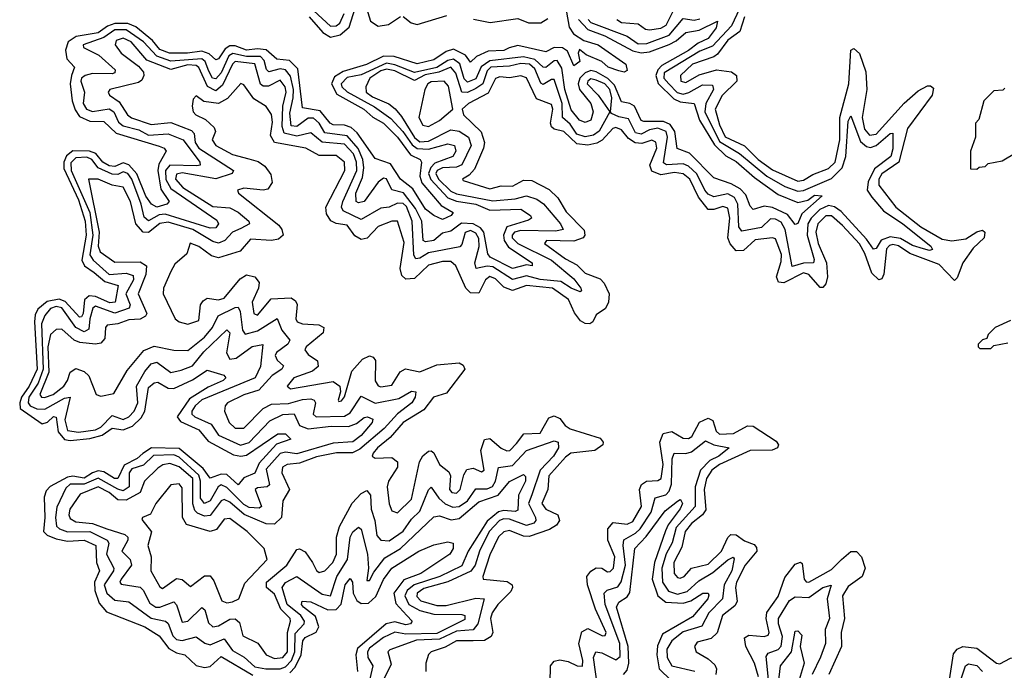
# Model space of a CAD drawing. Extents: x 2472589 to 2662339, y 701009 to 849030.
# Tile 394 of 406: x 2637605 to 2641123, y 763129 to 765454. Entities that reach past the tile are written whole.
import ezdxf

# ---------------------------------------------------------------- set-up
doc = ezdxf.new("R2010")
doc.units = 0

msp = doc.modelspace()

# ---------------------------------------------------------------- linework, layer by layer
at = {"layer": '0CON05XD'}
for points in [[(2640176.8, 765493.2), (2640147.7, 765432.3), (2640080.2, 765359.8), (2640035, 765342.1), (2639907.9, 765265), (2639906.3, 765245), (2639924.1, 765225), (2639954.2, 765194.2), (2639975, 765188.4), (2639996.2, 765193.8), (2640045, 765221.2), (2640080.5, 765220.5), (2640084.1, 765205), (2640056.3, 765155), (2640052.4, 765125), (2640105, 765019.4), (2640176.6, 764976.6), (2640274.7, 764895), (2640338.8, 764858.8), (2640385, 764841.8), (2640405, 764843.8), (2640505, 764886.5), (2640544.1, 764925), (2640556.8, 764965), (2640565, 765091.2), (2640575, 765110.8), (2640609, 765019), (2640630.9, 765000.9), (2640645, 764998), (2640665.2, 765004.8), (2640715, 765047.5), (2640725, 765048.8), (2640725, 764992.5), (2640717.1, 764965), (2640658.7, 764921.4), (2640636.3, 764875), (2640633.3, 764845), (2640649.9, 764819.9), (2640691.4, 764771.4), (2640760.7, 764725), (2640860, 764645), (2640866.5, 764633.5), (2640855, 764630), (2640834.2, 764635), (2640795, 764647.5), (2640752.4, 764672.4), (2640715, 764678.6), (2640683, 764667), (2640665, 764636.9), (2640655, 764634.5), (2640630.7, 764670.7), (2640539.4, 764769.4), (2640516.1, 764786.1), (2640495, 764790.6), (2640463.7, 764776.3), (2640432.3, 764745), (2640420.9, 764725), (2640418.8, 764685), (2640443.1, 764596.9), (2640440.8, 764585), (2640405, 764584.8), (2640365, 764572.5), (2640340, 764705), (2640325, 764730.7), (2640305, 764741.5), (2640287.8, 764742.2), (2640255, 764712.2), (2640185, 764698.9), (2640174.2, 764714.2), (2640171.2, 764795), (2640159.4, 764819.4), (2640135, 764832.6), (2640085, 764821.9), (2640065, 764831.4), (2640053.2, 764845), (2640024, 764904), (2639995, 764930.9), (2639975, 764939.6), (2639915.3, 764935.3), (2639905, 764942.5), (2639919.4, 765035), (2639914.3, 765055), (2639885, 765066.5), (2639855, 765060.8), (2639825, 765045.7), (2639805, 765049.7), (2639780.1, 765100.1), (2639745, 765107.1), (2639719.7, 765119.7), (2639715.6, 765125.6), (2639720.6, 765175), (2639713.3, 765205), (2639695, 765224.8), (2639665, 765238.7), (2639645, 765243.4), (2639634.3, 765235), (2639632.8, 765225), (2639671.6, 765185), (2639713.8, 765125), (2639675, 765056.3), (2639655, 765042.2), (2639625, 765035.9), (2639595, 765045.7), (2639571.2, 765081.2), (2639544.8, 765104.8), (2639542.7, 765155), (2639515, 765240.9), (2639505, 765241.1), (2639475, 765222.3), (2639467.1, 765227.1), (2639445, 765278.2), (2639426.7, 765295), (2639395, 765298.2), (2639355, 765288.3), (2639288.7, 765285), (2639275, 765271.1), (2639259.8, 765225), (2639235, 765208.9), (2639205, 765193.9), (2639184.9, 765194.9), (2639163.6, 765263.6), (2639145, 765284.3), (2639102.8, 765267.2), (2639053.2, 765256.8), (2639015, 765237), (2638945, 765271.5), (2638915, 765277.3), (2638895, 765271.7), (2638856.3, 765245), (2638841.2, 765215), (2638842.9, 765195), (2638865, 765178.5), (2638923.5, 765153.4), (2638945.9, 765135.9), (2638969, 765109), (2639015, 765033.5), (2639035, 765017.9), (2639065, 765019.8), (2639145, 765060.3), (2639175, 765056.2), (2639208.8, 765035), (2639217.5, 765005), (2639185, 764935.9), (2639165, 764926.9), (2639115, 764925.4), (2639096.8, 764915), (2639091.5, 764905), (2639101, 764885), (2639145, 764841.8), (2639165, 764832.5), (2639295, 764806.6), (2639375, 764814.1), (2639415, 764825.3), (2639452.7, 764812.7), (2639475.9, 764795.9), (2639537.3, 764725), (2639546.5, 764705), (2639521, 764699), (2639395, 764701.1), (2639372.9, 764695), (2639364.4, 764685), (2639364.8, 764675), (2639384.9, 764654.9), (2639505.4, 764595.4), (2639585, 764528.2), (2639610, 764495), (2639612.5, 764485), (2639607.5, 764482.5), (2639575, 764494.8), (2639538.3, 764518.3), (2639465, 764525.7), (2639415, 764539), (2639365, 764525.5), (2639295, 764571), (2639275, 764573.6), (2639235.5, 764565.6), (2639231.3, 764585), (2639246, 764644), (2639245, 764672), (2639235, 764691), (2639215, 764700.6), (2639196.4, 764693.6), (2639185, 764650.8), (2639177.3, 764642.7), (2639065, 764621.2), (2639035, 764602.1), (2639019.6, 764599.6), (2639013, 764613), (2639007.4, 764735), (2638986.3, 764786.3), (2638975, 764797.3), (2638955, 764799.1), (2638925, 764784.2), (2638895, 764781.1), (2638825, 764740), (2638760.8, 764770.8), (2638754.4, 764785), (2638759.1, 764805), (2638809.3, 764915), (2638808.6, 764945), (2638796.9, 764975), (2638765, 765010), (2638685, 765017.1), (2638645, 765050), (2638595, 765038.6), (2638549.3, 765049.3), (2638542.6, 765072.6), (2638544.5, 765145.5), (2638556.9, 765195), (2638553, 765215), (2638535, 765237.7), (2638493.2, 765216.7), (2638475, 765217.1), (2638465, 765224), (2638445, 765297.1), (2638374.7, 765305), (2638364.7, 765295.3), (2638329.8, 765220.2), (2638305, 765200), (2638275.5, 765215.5), (2638245, 765283.9), (2638235, 765291), (2638205, 765292.5), (2638145, 765276.7), (2638059.5, 765309.5), (2638003.3, 765375), (2637975, 765388.4), (2637949.8, 765380.2), (2637945.5, 765365), (2637966.7, 765335), (2638028.8, 765288.8), (2638046.8, 765266.8), (2638048.5, 765255), (2638041.3, 765238.7), (2638029.6, 765230.5), (2637926.7, 765205), (2637921.2, 765195), (2637926, 765185), (2637960.7, 765160.7), (2637990, 765115), (2638003.9, 765103.9), (2638075, 765079.5), (2638145, 765086.6), (2638218.3, 765058.3), (2638227.8, 765047.8), (2638232.1, 765015), (2638245, 764995.2), (2638368.1, 764915), (2638364.2, 764905), (2638305, 764885.2), (2638185, 764907.5), (2638165, 764902.5), (2638161.1, 764885), (2638188, 764855), (2638295, 764787.1), (2638355, 764781.9), (2638385, 764767.1), (2638423.3, 764735), (2638425.6, 764725), (2638395, 764708.8), (2638365.2, 764694.8), (2638338.2, 764665), (2638315, 764656.2), (2638295, 764661.5), (2638222.8, 764705), (2638135, 764730.5), (2638105, 764725.6), (2638065, 764693.7), (2638045.5, 764695.6), (2638019.3, 764725), (2638000.7, 764805), (2637975, 764855.5), (2637935, 764863.2), (2637885.6, 764884.4), (2637850, 764885), (2637888.4, 764695), (2637884.8, 764644.8), (2637892.8, 764625), (2637945, 764587.5), (2638035, 764589.4), (2638058, 764575), (2638055.9, 764544.1), (2638027.8, 764475), (2638058.5, 764405), (2638054.5, 764395), (2638035.3, 764384.7), (2637995, 764382), (2637955, 764367.2), (2637917, 764363), (2637911.4, 764355), (2637908.9, 764315), (2637895, 764298.1), (2637875, 764294.5), (2637819.7, 764300.3), (2637799.4, 764309.4), (2637755, 764348.1), (2637735, 764346.9), (2637715, 764329.2), (2637705.2, 764284.8), (2637708.7, 764195), (2637676.7, 764115), (2637682.9, 764105), (2637693.8, 764103.8), (2637724.6, 764115), (2637762, 764145), (2637776, 764165), (2637785.4, 764194.6), (2637805, 764208.1), (2637835, 764196.9), (2637851.4, 764181.4), (2637877.5, 764115), (2637895, 764108.8), (2637941.2, 764118.8), (2637989.2, 764200.8), (2638048.2, 764271.7), (2638085, 764287.8), (2638155, 764273.3), (2638205, 764271.8), (2638265, 764320.3), (2638293.4, 764355), (2638313.5, 764396.5), (2638375, 764426.4), (2638385, 764426.9), (2638392.2, 764412.2), (2638400.7, 764345), (2638410.7, 764330.8), (2638455, 764342.2), (2638525, 764386.7), (2638541.2, 764345), (2638570.4, 764309.6), (2638562.5, 764295), (2638522.7, 764265), (2638517.5, 764255), (2638525, 764237.5), (2638547.8, 764217.8), (2638541.1, 764205), (2638506.5, 764183.5), (2638459.5, 764130.5), (2638405, 764113.6), (2638346.7, 764085), (2638338.8, 764075), (2638336.2, 764055), (2638353.5, 764015), (2638375, 763994.6), (2638405, 763994.5), (2638474.7, 764065.3), (2638505, 764080), (2638565, 764082.8), (2638615, 764097.2), (2638645, 764099.1), (2638657.1, 764095), (2638662.1, 764085), (2638653.9, 764045), (2638664.2, 764035), (2638765, 764037.4), (2638785, 764049.4), (2638825, 764108.9), (2638875, 764084.3), (2638959.1, 764100.9), (2639005, 764126.9), (2639020, 764125), (2639018.2, 764105), (2639005.4, 764085), (2638954.1, 764045.9), (2638906.5, 763993.5), (2638820, 763920), (2638793.5, 763906.5), (2638737, 763907), (2638665, 763892.5), (2638605, 763870), (2638560, 763865), (2638543.5, 763855), (2638541.8, 763835), (2638568.9, 763775), (2638544.4, 763735), (2638540, 763675), (2638515, 763651.8), (2638485, 763652.4), (2638406.3, 763686.3), (2638355, 763730), (2638335, 763739.7), (2638324.8, 763735.2), (2638285, 763682.5), (2638265, 763680), (2638240.6, 763690.6), (2638230.5, 763700.5), (2638223.8, 763723.8), (2638223, 763815), (2638175, 763857.1), (2638141.7, 763868.3), (2638116.6, 763863.4), (2638097.9, 763852.1), (2638050.6, 763805), (2638035.4, 763765), (2637985, 763737.7), (2637955, 763738.3), (2637924.7, 763765), (2637885, 763784.8), (2637820.7, 763759.3), (2637783.7, 763705), (2637779.7, 763685), (2637785, 763672.5), (2637805, 763660.3), (2637865, 763654.5), (2637915.5, 763635.5)], [(2639558.8, 765481.2), (2639567.7, 765427.7), (2639583.6, 765403.6), (2639620, 765380), (2639671.2, 765365), (2639770, 765295), (2639775, 765272.5), (2639765, 765266.7), (2639745, 765271.2), (2639707.5, 765285), (2639684.5, 765304.4), (2639629.3, 765329.3), (2639605, 765347.5), (2639600, 765335), (2639606.7, 765305), (2639585, 765290), (2639562.4, 765342.4), (2639543.8, 765353.8), (2639515, 765354.6), (2639485, 765340), (2639385, 765361.9), (2639353.8, 765353.8), (2639334.6, 765344.6), (2639278.6, 765341.4), (2639237.3, 765322.7), (2639215, 765302.5), (2639197.7, 765327.7), (2639155, 765348.8), (2639129, 765341), (2639085, 765310.4), (2639025, 765296.9), (2638942.4, 765322.4), (2638905, 765324), (2638844.1, 765294.1), (2638760.7, 765269.3), (2638729.5, 765250.5), (2638719.4, 765225), (2638738, 765188), (2638834.4, 765135), (2638866.1, 765106.1), (2638904.5, 765085), (2638954.6, 765035), (2639001.3, 764971.3), (2639035.8, 764955), (2639040.6, 764945), (2639034.6, 764895), (2639041.2, 764871.2), (2639110.9, 764790.8), (2639153.3, 764765), (2639146.2, 764755), (2639115, 764740.6), (2639085, 764754.3), (2639055, 764777.5), (2639009.6, 764849.6), (2638964.8, 764884.8), (2638929.5, 764939.5), (2638875, 764958.8), (2638810, 765050), (2638788.9, 765068.9), (2638765, 765077.9), (2638725, 765079.2), (2638713.8, 765085), (2638678.5, 765128.5), (2638615, 765140), (2638598.4, 765278.4), (2638568.5, 765308.5), (2638523.4, 765313.4), (2638485, 765347.2), (2638455, 765350.7), (2638415, 765345.2), (2638375, 765361), (2638355, 765360.4), (2638339.4, 765350.6), (2638315, 765314.6), (2638305, 765310.9), (2638281.8, 765331.8), (2638255, 765342.4), (2638204.6, 765334.6), (2638140, 765335), (2638105, 765348.4), (2638079.7, 765379.7), (2638019.1, 765429.1), (2637990.7, 765440.7), (2637945, 765441.1), (2637918.5, 765431.5), (2637885, 765407.5), (2637806.2, 765393.8), (2637777.7, 765375), (2637768.5, 765345), (2637773.1, 765315), (2637800.8, 765285), (2637790.3, 765255)], [(2638639.2, 765465), (2638688.3, 765408.3), (2638715, 765392), (2638749.8, 765400.2), (2638782.4, 765427.6), (2638803.7, 765495)], [(2638656.3, 765486.3), (2638715, 765431.2), (2638735, 765432.8), (2638748.7, 765441.4), (2638763.5, 765476.5)], [(2638843.8, 765495), (2638858.6, 765448.6), (2638885, 765431.6), (2638922.3, 765437.7), (2638965, 765465.4)], [(2639738.1, 765455), (2639755, 765444.1), (2639815, 765439.6), (2639840.9, 765420.9), (2639855, 765418.5), (2639895, 765424.3), (2639915, 765434.7), (2639938, 765482)], [(2639601.2, 765455), (2639635, 765419.6), (2639695, 765396.9), (2639795, 765342.8), (2639825, 765335.4), (2639855, 765339.8), (2639925, 765365.8), (2639950.8, 765379.2), (2639985, 765408.4), (2640032.8, 765417.2), (2640098.6, 765448.6), (2640093.6, 765425), (2640065, 765387.5), (2640028.9, 765371.1), (2639995, 765344), (2639899.7, 765290.3), (2639884.9, 765275.1), (2639878.2, 765255), (2639886.4, 765226.4), (2639942.1, 765172.1), (2639965, 765160.5), (2640015.2, 765155.2), (2640033.8, 765095), (2640087.8, 765007.8), (2640127.4, 764967.4), (2640165, 764947.1), (2640230, 764890), (2640315, 764829.7), (2640385, 764801.1), (2640420.9, 764809.1), (2640445, 764827.1), (2640472, 764825), (2640399.6, 764760.4), (2640385, 764726.2), (2640375, 764722.5), (2640348.4, 764758.4), (2640295, 764783), (2640265, 764788.6), (2640225, 764776.5), (2640215, 764787.5), (2640199.1, 764829.1), (2640179.5, 764849.5), (2640147.3, 764867.3), (2640085, 764888.8), (2639998, 764978), (2639954.3, 764994.2), (2639946.1, 765055), (2639929.3, 765079.3), (2639905, 765090.9), (2639835, 765090), (2639825, 765094.7), (2639801.3, 765145), (2639785, 765155.5), (2639755, 765161.4), (2639730, 765220), (2639706, 765244), (2639665, 765267.9), (2639645, 765272.6), (2639625, 765264.6), (2639606.2, 765245), (2639600.4, 765225), (2639604.5, 765205), (2639645.2, 765155), (2639654.2, 765125), (2639645, 765095.6), (2639625, 765086.7), (2639605, 765095.4), (2639575, 765132.7), (2639552.4, 765205), (2639541.5, 765281.5), (2639525, 765308), (2639515, 765307.6), (2639485, 765283.3), (2639475, 765285.3), (2639445, 765312.1), (2639405, 765321.1), (2639285, 765307.8), (2639254.2, 765285.8), (2639235, 765242.7), (2639205, 765230.8), (2639192.9, 765242.9), (2639176.8, 765296.8), (2639155, 765313), (2639135, 765309), (2639095, 765283.3), (2639015, 765265.4), (2638945, 765293.3), (2638915, 765299), (2638825, 765257.4), (2638775, 765247.5), (2638753.9, 765225), (2638756.3, 765215), (2638775, 765196.9), (2638872.7, 765142.7), (2638931.1, 765101.1), (2638974, 765055), (2639007.5, 765007.5), (2639024.7, 764994.7), (2639065, 764991.3), (2639135, 765010.3), (2639157.8, 765005), (2639162.8, 764985), (2639152.3, 764965), (2639088.6, 764941.4), (2639073.3, 764926.7), (2639064.9, 764905.1), (2639073.2, 764883.2), (2639135, 764817.7), (2639165, 764805.6), (2639235, 764794.8), (2639285, 764773.2), (2639395, 764777.8), (2639430, 764755), (2639432.9, 764745), (2639422.4, 764737.6), (2639345.6, 764714.4), (2639332.9, 764685), (2639336.1, 764665), (2639351.1, 764641.1), (2639435.7, 764585), (2639435.4, 764574.6), (2639415, 764578.6), (2639365, 764564.8), (2639285.9, 764605.9), (2639277.6, 764617.6), (2639263.6, 764695), (2639250.9, 764710.9), (2639225.1, 764725.1), (2639183.1, 764726.9), (2639145, 764698.8), (2639115, 764691.1), (2639084.3, 764665), (2639055, 764660.3), (2639046.5, 764665), (2639041.3, 764735), (2639019.2, 764779.2), (2638975.8, 764835.8), (2638935, 764846.1), (2638915, 764886.1), (2638905, 764887.6), (2638885, 764873.3), (2638835.2, 764804.8), (2638815, 764800), (2638807.1, 764805), (2638806.3, 764835), (2638829.1, 764890.8), (2638834.2, 764925), (2638830.7, 764955), (2638813.6, 764993.6), (2638775, 765039.1), (2638695, 765050.4), (2638674.8, 765085), (2638655, 765102.1), (2638635, 765102.7), (2638595, 765072.3), (2638575, 765075.4), (2638569.4, 765120.6), (2638582.1, 765175), (2638582.8, 765205), (2638572.4, 765252.5), (2638555, 765275.5), (2638535, 765278.7), (2638495, 765267.5), (2638486.6, 765276.6), (2638478.8, 765308.9), (2638465, 765323.3), (2638415, 765323.1), (2638366.4, 765333.6), (2638352.3, 765325), (2638325.1, 765265), (2638305, 765243.4), (2638293.6, 765245), (2638280.2, 765270.2)], [(2638975, 765465.6), (2639003.4, 765443.4), (2639025, 765437), (2639131.1, 765469)], [(2639226.1, 765456.1), (2639285.4, 765444.5), (2639385, 765459.1), (2639422.9, 765442.9), (2639466.8, 765443.2), (2639491.3, 765458.7)], [(2639635.8, 765455), (2639645, 765444.4), (2639775, 765395.7), (2639815, 765368.7), (2639845, 765369.6), (2639925, 765398.8), (2639975, 765458.1), (2640015, 765452.8), (2640035, 765457.3)], [(2640194.5, 765465), (2640177.8, 765412.2), (2640135, 765381.7), (2640098.5, 765331.5), (2640085, 765321.2), (2640008.5, 765295), (2639965.5, 765255), (2639967.1, 765235), (2639985, 765230.4), (2640033.1, 765256.9), (2640094.6, 765274.7), (2640147.6, 765267.6), (2640165.5, 765255), (2640167.5, 765235), (2640115, 765184), (2640089.5, 765135), (2640105, 765078.1), (2640125, 765035.4), (2640195, 765003.9), (2640243.6, 764955), (2640295, 764918.3), (2640385, 764877.3), (2640405, 764880.9), (2640439, 764901), (2640495, 764922.3), (2640519, 764945), (2640535.4, 765025), (2640535.2, 765105.2), (2640567.2, 765225), (2640575, 765345.8), (2640585, 765351.9), (2640605, 765333.3), (2640628.4, 765268.4), (2640631.1, 765205), (2640615.5, 765105), (2640622.9, 765062.9), (2640641.2, 765041.2), (2640665, 765045.8), (2640765, 765155.8), (2640815, 765200.7), (2640847.9, 765217.9)], [(2638280.2, 765270.2), (2638267.3, 765305), (2638255, 765315.1), (2638145, 765306.1), (2638094.3, 765324.2), (2638047.2, 765375), (2637985, 765418.4), (2637945, 765418.1), (2637905, 765390.9), (2637831.5, 765365), (2637832.5, 765355), (2637887.7, 765327.7), (2637946.1, 765275), (2637944.4, 765265), (2637935, 765261.2), (2637865, 765261.6), (2637838.5, 765255), (2637826.1, 765245), (2637823, 765235), (2637836, 765195), (2637832.1, 765155), (2637843.8, 765135), (2637865, 765125.9), (2637925, 765135.9), (2637941, 765125), (2637957.9, 765088), (2637974.9, 765074.9), (2638030.8, 765060.8), (2638065, 765041.7), (2638135, 765047), (2638188.5, 765025), (2638248.5, 764945), (2638249.2, 764935), (2638238.2, 764931.8), (2638141.3, 764935), (2638125.4, 764915), (2638127.1, 764882.9), (2638145, 764850.7), (2638308.6, 764738.6), (2638315.4, 764725), (2638305, 764710.8), (2638285, 764709.2), (2638125, 764759.9), (2638103.3, 764756.7), (2638065, 764736.1), (2638049.3, 764749.3), (2638039, 764795), (2638005, 764884.7), (2637991.4, 764905), (2637975, 764910.3), (2637955, 764901.7), (2637935, 764902.6), (2637884.7, 764924.7), (2637862.6, 764955), (2637845, 764962.9), (2637805, 764960.8), (2637786.9, 764943.1), (2637788.9, 764915), (2637855.4, 764765.4), (2637866.1, 764685), (2637855, 764614.5), (2637867.1, 764595), (2637925, 764544.2), (2637985, 764548.1), (2638010.2, 764540.2), (2638011.6, 764525), (2637983.9, 764475), (2637999.5, 764435), (2637996.3, 764423.7), (2637945, 764405.4), (2637875, 764430.8), (2637866.5, 764423.5), (2637854.9, 764385.1), (2637851.3, 764348.7), (2637835, 764338.5), (2637805.6, 764355), (2637755, 764424.8), (2637735, 764429.7), (2637715, 764422.5), (2637695, 764396.8), (2637682.6, 764367.4), (2637688.3, 764205), (2637670.3, 764155), (2637637.4, 764105), (2637635.4, 764085.4), (2637642.7, 764075), (2637666.1, 764063.9), (2637695, 764063.2), (2637765, 764101.6), (2637785, 764105.5), (2637766.1, 764025), (2637775, 763986.6), (2637815, 763980.4), (2637875, 763989.2), (2637895, 763997.8), (2637935, 764039.5), (2637975, 764026.2), (2637995, 764035.3), (2638013.3, 764055), (2638026.4, 764085), (2638021.7, 764145), (2638052.2, 764197.8), (2638075, 764224.7), (2638095, 764230.9), (2638145, 764193.1), (2638181.9, 764201.9), (2638222, 764218), (2638262.4, 764267.6), (2638345, 764346.5), (2638355.8, 764335), (2638343.7, 764263.7), (2638355, 764241.8), (2638378.5, 764245), (2638435, 764286.8), (2638474, 764294), (2638465.2, 764214.8), (2638445.9, 764175), (2638255, 764095.4), (2638231.2, 764075), (2638219.8, 764055), (2638220.3, 764045), (2638230, 764035), (2638288.5, 764008.5), (2638315, 763969.3), (2638394, 763934), (2638425, 763943.5), (2638498.6, 764021.4), (2638545, 764043.9), (2638586, 764046), (2638604.6, 764004.6), (2638635, 763992.2), (2638717.8, 764002.2), (2638779.4, 764000.6), (2638808.3, 764011.7), (2638835, 764033.3), (2638847.5, 764035), (2638866.4, 764026.4), (2638864.4, 764015), (2638825, 763968.2), (2638795, 763945.8), (2638725, 763941.2), (2638595, 763902.8), (2638555, 763908.4), (2638535, 763904.1), (2638485, 763848.5), (2638497.8, 763792.2), (2638489.2, 763785), (2638455, 763782.1), (2638445.5, 763775), (2638468.5, 763715), (2638460.6, 763709.4), (2638425, 763711.8), (2638405, 763721.5), (2638345, 763782.5), (2638325, 763791.7), (2638313.5, 763785), (2638285, 763734.7), (2638265, 763725.9), (2638251, 763745), (2638250.9, 763805), (2638245, 763826.5), (2638175, 763891.4), (2638155, 763899), (2638083.2, 763896.8), (2638047.5, 763862.5), (2638005, 763849.3), (2637995.5, 763835), (2637995.7, 763785), (2637975, 763771.2), (2637955, 763776.2), (2637885, 763815.6), (2637835, 763794.1), (2637785, 763795.1), (2637769.3, 763780.7), (2637737.3, 763712.7), (2637732.9, 763675), (2637736.8, 763645), (2637746.5, 763635), (2637775, 763624.2), (2637855.6, 763625.6), (2637917.2, 763595), (2637923.2, 763583.2), (2637915.2, 763545), (2637940.6, 763495), (2637939.7, 763485), (2637906, 763435), (2637915.8, 763405), (2637945, 763380.5), (2637995, 763373.8), (2638075, 763316), (2638125.6, 763305), (2638135, 763296.7), (2638152.4, 763252.4), (2638165, 763239.4), (2638185, 763236.2), (2638235, 763248.9), (2638265.9, 763225.9), (2638285, 763220), (2638335, 763242.1), (2638365, 763200.8), (2638407, 763177), (2638445, 763141.9), (2638484.4, 763134.4), (2638535, 763134.6), (2638555, 763141.4), (2638575.4, 763164.6), (2638587.7, 763195), (2638589.1, 763260.9), (2638620.6, 763295), (2638622.1, 763305), (2638609, 763325), (2638560, 763365), (2638542.5, 763425), (2638555, 763443.8), (2638595, 763464.5), (2638685, 763401.1), (2638715, 763395.4), (2638738.3, 763465), (2638775.6, 763525), (2638785.2, 763604.8), (2638795, 763624.4), (2638815, 763641.4), (2638825, 763633.3), (2638847.1, 763545), (2638851.5, 763495), (2638845, 763450), (2638855, 763450.8), (2638869.6, 763480.4), (2638909.1, 763530.9), (2638965.1, 763564.9), (2639085, 763678.2), (2639105, 763681.5), (2639146.7, 763666.7), (2639175, 763672.4), (2639245, 763731.2), (2639314.3, 763755.7), (2639355, 763804.6), (2639405, 763828.6), (2639411.7, 763821.7), (2639411.5, 763805), (2639387.5, 763755), (2639385, 763702.2), (2639375, 763697.1), (2639335, 763700.5), (2639315, 763695.9), (2639275, 763661.9), (2639207, 763555), (2639185, 763502.5), (2639106.2, 763465), (2639014.6, 763435.4), (2638988.8, 763415), (2638980.4, 763395), (2638995, 763365.2), (2639035, 763343.3), (2639085, 763330.2), (2639185, 763329.2), (2639195.5, 763325), (2639195, 763311.4), (2639095, 763261.5), (2638985, 763258.5), (2638945, 763265.2), (2638905, 763247.1), (2638855, 763208.4), (2638847.1, 763195), (2638849, 763175), (2638867, 763145), (2638847, 763063)], [(2637790.3, 765255), (2637784.7, 765225), (2637792.5, 765165), (2637802.4, 765132.5), (2637818.9, 765108.9), (2637855, 765091.4), (2637905, 765091.1), (2637949.4, 765049.4), (2638102.9, 765002.9), (2638121.2, 764995), (2638128, 764985), (2638101.7, 764938.3), (2638098.3, 764915), (2638109.1, 764849.1), (2638139.2, 764805), (2638130, 764795), (2638095, 764784.4), (2638075.4, 764795), (2638055, 764824.1), (2638023.4, 764903.3), (2637995, 764936.1), (2637975, 764942.9), (2637945, 764930), (2637925, 764932.4), (2637902.1, 764945), (2637876.2, 764976.2), (2637854, 764984), (2637794.8, 764985.2), (2637772, 764968), (2637762.7, 764945), (2637762.2, 764922.2), (2637815, 764810.4), (2637838.1, 764735), (2637842.7, 764685), (2637826.7, 764595), (2637835.9, 764575), (2637871, 764551), (2637909.4, 764519.4), (2637956.9, 764505), (2637946.2, 764445), (2637927.2, 764442.8), (2637875, 764465.6), (2637852.4, 764467.6), (2637836.2, 764453.8), (2637831.5, 764405), (2637825, 764392.5), (2637818.3, 764391.7), (2637767.4, 764447.4), (2637746.2, 764456.2), (2637702.7, 764447.3), (2637669.9, 764420.1), (2637660, 764400), (2637657.3, 764375), (2637667.2, 764205), (2637638.9, 764145), (2637611.6, 764105), (2637604.7, 764084.7), (2637606.3, 764065), (2637685, 764010), (2637703.5, 764016.5), (2637725, 764036.9), (2637734.5, 764034.5), (2637741.8, 763981.8), (2637765, 763954.3), (2637785, 763950.2), (2637855, 763957.6), (2637899.8, 763970.2), (2637935, 763994.7), (2637975, 763988.3), (2638008, 764002), (2638038.3, 764031.7), (2638051.7, 764055), (2638065, 764140.6), (2638085, 764157.3), (2638098.8, 764158.8), (2638135, 764137.8), (2638155, 764136), (2638222.3, 764167.7), (2638275, 764202.5), (2638334.2, 764184.2), (2638341.2, 764175), (2638331.4, 764165), (2638278.5, 764141.5), (2638210.9, 764099.1), (2638167.9, 764035), (2638178.9, 764018.9), (2638245, 763988.4), (2638277.8, 763947.8), (2638369.1, 763899.1), (2638395, 763894.6), (2638415, 763898.8), (2638527.5, 763975), (2638555, 763974), (2638573.3, 763955), (2638522, 763938.1), (2638460.2, 763869.8), (2638445, 763834.5), (2638405, 763817.3), (2638385, 763791.9), (2638345, 763829.1), (2638325, 763830.3), (2638285, 763816.5), (2638260.8, 763850.8), (2638175, 763922.3), (2638075.4, 763924.6), (2638045.3, 763904.7), (2638025, 763886.2), (2637977.8, 763862.2), (2637955, 763814.7), (2637943.5, 763815), (2637905, 763838.4), (2637885, 763841.7), (2637864.3, 763835.7), (2637835, 763815.7), (2637795, 763822.9), (2637775, 763820), (2637713.7, 763786.3), (2637699.5, 763770.5), (2637691.8, 763748.2), (2637694.7, 763675), (2637689.7, 763625), (2637702.3, 763612.3), (2637735, 763599.2), (2637775, 763591.5), (2637835, 763594.2), (2637877.1, 763575), (2637879.7, 763515), (2637889.4, 763485), (2637871.7, 763445), (2637873.2, 763415), (2637888.9, 763368.9), (2637915, 763338.7), (2638051.8, 763285), (2638102.7, 763252.7), (2638137.7, 763207.7), (2638165, 763191.9), (2638195, 763184.5), (2638235, 763146.9), (2638265, 763139.5), (2638285, 763142.6), (2638325, 763178.4), (2638437.5, 763112.5)], [(2640847.9, 765217.9), (2640858.6, 765218.6), (2640869.6, 765209.6), (2640865.3, 765185), (2640776.4, 765065), (2640745.6, 764945), (2640685, 764903.5), (2640674.5, 764885), (2640675, 764863.1), (2640734.7, 764785), (2640825, 764714), (2640900.6, 764670.6), (2640935, 764664.4), (2640985, 764670.8), (2641025, 764696.7), (2641045, 764702), (2641053.8, 764695), (2641050.6, 764675), (2641011.8, 764638.2), (2640974.6, 764585), (2640955, 764532), (2640945, 764521.9), (2640889.9, 764579.9), (2640785, 764619.2), (2640745, 764646.3), (2640725, 764651.3), (2640712.1, 764647.9), (2640701.6, 764635), (2640692.9, 764545), (2640685, 764528.5), (2640675, 764524.7), (2640649, 764549), (2640625, 764618.5), (2640605, 764653.1), (2640545, 764718.8), (2640505, 764752.9), (2640485, 764753.4), (2640456.3, 764725), (2640449.2, 764695), (2640457.3, 764655), (2640487, 764585), (2640491.1, 764535), (2640485, 764510), (2640475, 764497.8), (2640465, 764497.9), (2640425, 764544.3), (2640405, 764550.2), (2640335, 764514.2), (2640316, 764516), (2640309.2, 764535), (2640325, 764590), (2640326.2, 764615), (2640305, 764671.8), (2640295, 764675.3), (2640232.3, 764667.7), (2640190.7, 764629.3), (2640165, 764628.3), (2640143.3, 764653.3), (2640134.8, 764675), (2640142.7, 764745), (2640135, 764780.5), (2640117.3, 764787.3), (2640085, 764776.5), (2640065, 764776.6), (2640030.4, 764820.4), (2639999.1, 764885), (2639975, 764903.1), (2639945, 764907.8), (2639895, 764900.2), (2639863.4, 764913.4), (2639856.6, 764935), (2639881.6, 764995), (2639877.2, 765017.2), (2639863.6, 765023.6), (2639828, 765012), (2639804.3, 765014.3), (2639779.7, 765029.7), (2639755, 765060.8), (2639735, 765068.7), (2639723.5, 765065), (2639686.1, 765023.9), (2639667.3, 765012.7), (2639635, 765005.5), (2639595, 765010.7), (2639549.2, 765055), (2639515, 765063.3), (2639505, 765071.5), (2639501, 765085), (2639509.7, 765135), (2639505, 765151.9), (2639451.9, 765171.9), (2639415, 765247.1), (2639395, 765253.9), (2639355, 765246.5), (2639319.8, 765250.2), (2639305, 765244.4), (2639278.1, 765191.9), (2639208.1, 765155), (2639185.7, 765135), (2639190.6, 765115), (2639253.2, 765053.2), (2639265.3, 765015), (2639262.3, 764995), (2639229.6, 764920.4), (2639211.2, 764898.8), (2639186.7, 764885), (2639189.3, 764879.3), (2639285, 764850.4), (2639325, 764860.9), (2639365, 764859.6), (2639405, 764881.5), (2639435, 764879.6), (2639497.1, 764847.1), (2639527.6, 764817.5), (2639557.6, 764767.6), (2639622, 764702), (2639624.6, 764685), (2639618.2, 764675), (2639585, 764662.4), (2639487.5, 764665), (2639480, 764655), (2639555, 764600.3), (2639595, 764578.9), (2639625, 764548.5), (2639678.3, 764528.3), (2639693, 764513), (2639711.4, 764475), (2639708.1, 764445), (2639697.4, 764422.6), (2639665, 764399.4), (2639652.5, 764375), (2639641.9, 764368.1), (2639625, 764368.7), (2639608.7, 764378.7), (2639587.2, 764407.2), (2639565.3, 764455), (2639508.6, 764495), (2639415, 764504.2), (2639365, 764487), (2639335, 764498.9), (2639305, 764528.7), (2639285, 764536.3), (2639269.3, 764525), (2639245, 764476.7), (2639215, 764478.5), (2639199.3, 764495), (2639163.6, 764575), (2639145, 764590.4), (2639115, 764590.6), (2639065, 764576.9), (2639015, 764530), (2638985, 764527.7), (2638970, 764540), (2638964.7, 764564.7), (2638978, 764658), (2638954.5, 764734.5), (2638935, 764734.6), (2638885.7, 764715), (2638846.6, 764673.4), (2638825, 764668.4), (2638802.3, 764682.3), (2638775, 764720.7), (2638735, 764726.6), (2638716.2, 764736.2), (2638700.7, 764760.7), (2638698.2, 764785), (2638766.2, 764915), (2638765, 764945.8), (2638735, 764968.8), (2638675, 764968.5), (2638626.7, 764995), (2638515.2, 765015.2), (2638500.9, 765040.9), (2638508.2, 765088.2), (2638505, 765116), (2638485, 765144.3), (2638441.3, 765171.3), (2638405, 765221.2), (2638395, 765226.2), (2638347.2, 765172.8), (2638315, 765154.4), (2638262.6, 765162.6), (2638235, 765182.5), (2638225, 765170), (2638220.8, 765145), (2638224, 765125), (2638233.8, 765115), (2638268.2, 765098.2), (2638299.7, 765069.7), (2638304, 765055), (2638292.5, 765025), (2638305.8, 765005), (2638365, 764973.2), (2638423.1, 764956.9), (2638457.2, 764947.2), (2638480.8, 764930.8), (2638501.7, 764901.7), (2638507, 764873), (2638490.8, 764849.2), (2638474.3, 764845.7), (2638405, 764852.9), (2638383.3, 764845), (2638386.2, 764835), (2638530.4, 764720.5), (2638541.9, 764705), (2638545.8, 764684.2), (2638529.4, 764670.6), (2638505, 764665.4), (2638429.4, 764670.6), (2638393, 764626.9), (2638315, 764602.9), (2638290, 764610), (2638245, 764644.2), (2638214.1, 764655.9), (2638202.3, 764617.7), (2638159.4, 764580.6), (2638144.3, 764555), (2638118.1, 764495), (2638116.9, 764475), (2638160, 764385), (2638174.6, 764374.6), (2638205, 764366.9), (2638245, 764380), (2638251.1, 764435), (2638260, 764450), (2638275, 764459.4), (2638315, 764453.3), (2638335, 764458.8), (2638392, 764528.1), (2638415, 764542.7), (2638445, 764535.6), (2638460, 764515), (2638458.5, 764495), (2638435.4, 764444.6), (2638441.5, 764405), (2638455, 764398.6), (2638503.3, 764456.7), (2638575, 764460), (2638590.2, 764450.2), (2638596.1, 764436.1), (2638590.8, 764385), (2638595.7, 764375), (2638615, 764367.5), (2638673.8, 764363.8), (2638692, 764355), (2638688.9, 764335), (2638627.8, 764285), (2638623.5, 764275), (2638635, 764258.5), (2638669.4, 764235), (2638671.4, 764215), (2638651.3, 764198.7), (2638584.5, 764175), (2638560.8, 764145), (2638572.5, 764135), (2638725, 764161.5), (2638749.2, 764145), (2638750.8, 764125), (2638742.5, 764095), (2638745, 764090), (2638755, 764092.9), (2638765, 764106.7), (2638791.8, 764198.3), (2638829.2, 764240.8), (2638855, 764253.1), (2638867.9, 764247.9), (2638876.1, 764236.1), (2638875, 764163.3), (2638885, 764145.6), (2638895, 764142.5), (2638935, 764148.2), (2638964.2, 764195.8), (2638982.8, 764207.2), (2639035, 764196.2), (2639095, 764221.5), (2639175, 764227.8), (2639189.7, 764219.7), (2639195.8, 764205), (2639130, 764120), (2639082.7, 764105), (2639049.3, 764060.7), (2638975, 764015.4), (2638928.8, 763961.2), (2638883.3, 763925), (2638867.5, 763905), (2638864.4, 763894.4), (2638875, 763888), (2638935, 763889.4), (2638954.5, 763874.4), (2638954.5, 763855), (2638922.7, 763805), (2638917.5, 763785), (2638924.6, 763724.6), (2638935, 763698.8), (2638955, 763692.5), (2639005, 763740.6), (2639033.5, 763875), (2639044.6, 763895.3), (2639065, 763913.1), (2639075, 763914.3), (2639085, 763906), (2639105, 763864.4), (2639138.5, 763838.5), (2639143.5, 763825), (2639140.4, 763775), (2639149.2, 763765), (2639165, 763762.1), (2639178.5, 763775), (2639191.4, 763828.5), (2639202.5, 763847.5), (2639225, 763851.5), (2639255, 763839.2), (2639263.8, 763845), (2639252, 763915), (2639265, 763954.3), (2639285, 763957.5), (2639325, 763923.1), (2639345, 763913.9), (2639355.5, 763915), (2639380, 763940), (2639405.9, 763974.1), (2639465, 763976.9), (2639495, 764031.9), (2639515, 764038.5), (2639535, 764029.5), (2639554.1, 764004.1), (2639571.8, 763991.8), (2639678.5, 763958.5), (2639689.2, 763945), (2639688.1, 763935), (2639660, 763915), (2639574.5, 763905), (2639555, 763891.1), (2639495.4, 763825), (2639492.3, 763775), (2639470.7, 763725), (2639485, 763705.4), (2639527.5, 763685), (2639533.8, 763665), (2639522.2, 763647.8), (2639497.5, 763632.5), (2639425, 763607.1), (2639405, 763608.6), (2639355, 763629.1), (2639335, 763624.5), (2639315, 763606.5), (2639285, 763542.5), (2639259.4, 763465), (2639261.2, 763455), (2639346.9, 763446.9), (2639364.3, 763435), (2639365.5, 763425), (2639359.4, 763410.6), (2639313.2, 763365), (2639293.5, 763335), (2639287.5, 763315), (2639295.5, 763265), (2639289.4, 763250.6), (2639265, 763236.2), (2639225, 763235.3), (2639166, 763235), (2639125, 763211.8), (2639075, 763195.5), (2639065, 763185.8), (2639055.8, 763155), (2639056, 763125)], [(2639065, 765072.7), (2639105, 765094.6), (2639152.5, 765135), (2639136.8, 765216.8), (2639121.2, 765235), (2639075, 765232.5), (2639063.2, 765225), (2639052.5, 765205), (2639031.2, 765105), (2639045, 765077.1), (2639065, 765072.7)], [(2641125, 765210), (2641117, 765203), (2641085, 765200), (2641050, 765165), (2641031.7, 765098.3), (2641020, 765085), (2641020, 765035), (2641002.5, 764985), (2641001.7, 764921.7), (2641025, 764920), (2641033, 764927), (2641055, 764930), (2641065, 764940), (2641115, 764950), (2641165, 764980)], [(2641145, 764380), (2641090, 764355), (2641065, 764330), (2641060, 764315), (2641045, 764310), (2641030, 764295), (2641030, 764285), (2641035, 764280), (2641075, 764280), (2641085, 764290), (2641135, 764300)], [(2639500, 763085), (2639501.2, 763145), (2639515, 763161.8), (2639535, 763166.8), (2639565, 763160.7), (2639596.7, 763145), (2639616, 763144), (2639617.2, 763165), (2639603.1, 763225), (2639613.2, 763266.8), (2639635, 763278.9), (2639687.5, 763252.5), (2639696.1, 763253.9), (2639700.5, 763265), (2639661.7, 763348.3), (2639633.6, 763435), (2639631.1, 763465), (2639645, 763484.3), (2639665, 763495.7), (2639684.4, 763494.4), (2639705, 763481.9), (2639715, 763482.2), (2639726.9, 763495), (2639731.6, 763535), (2639706.3, 763595), (2639706.7, 763635), (2639725, 763657.1), (2639775, 763651.1), (2639795, 763661.2), (2639826.4, 763715), (2639819.6, 763775), (2639826.3, 763793.7), (2639844.2, 763805.8), (2639885, 763808.2), (2639896.7, 763815), (2639903.8, 763865), (2639892.4, 763945), (2639904.3, 763975.8), (2639935, 763983.2), (2639975, 763959.2), (2639995, 763957.7), (2640006, 763965), (2640034.1, 764015.9), (2640065, 764030), (2640081.7, 764021.7), (2640093.7, 763983.7), (2640105, 763973.4), (2640155, 763975.2), (2640205, 764002.7), (2640225, 764002.3), (2640308.1, 763948.1), (2640315.7, 763935), (2640312, 763925), (2640293.8, 763916.2), (2640215, 763915.2), (2640104.7, 763865), (2640078, 763845), (2640058.9, 763815), (2640051, 763775), (2640056.5, 763703.5), (2640044.8, 763685.2), (2640005, 763654.6), (2639982.9, 763625), (2639970.8, 763569.2), (2639941.8, 763515), (2639942.7, 763475), (2639955, 763460.6), (2639965, 763458.6), (2639978.6, 763465), (2640005.4, 763494.6), (2640065, 763508.8), (2640112.5, 763555), (2640135, 763604.3), (2640145.4, 763614.6), (2640165, 763613.2), (2640195, 763591.7), (2640228.8, 763578.8), (2640238, 763568), (2640238.4, 763555), (2640197.5, 763505), (2640166.1, 763445), (2640162.5, 763425), (2640168.9, 763375), (2640159.8, 763360.2), (2640116.4, 763325), (2640097.1, 763263), (2640075, 763243.2), (2640025, 763230.6), (2640015.6, 763215), (2640021.4, 763195), (2640065, 763170.4), (2640088.8, 763148.8), (2640094.6, 763135), (2640092.5, 763115)], [(2637915.5, 763635.5), (2637980, 763615), (2637990.9, 763605), (2637991.1, 763595), (2637969.6, 763555), (2638000, 763525), (2638004, 763505), (2637967.3, 763455), (2637962.7, 763445), (2637967.4, 763437.4), (2638035, 763426.8), (2638046.3, 763416.3), (2638069.8, 763369.8), (2638090.8, 763355), (2638105, 763354.7), (2638155, 763374.5), (2638165, 763362.9), (2638185, 763301.1), (2638205, 763305.4), (2638255, 763354.4), (2638265.8, 763345.8), (2638279, 763299), (2638295, 763285.4), (2638315, 763288.2), (2638355, 763312.6), (2638375, 763314), (2638389.8, 763299.8), (2638402.6, 763252.6), (2638456.2, 763226.2), (2638485.6, 763185), (2638515, 763171.8), (2638545, 763174.7), (2638561.2, 763195), (2638561.2, 763265), (2638572.9, 763305), (2638571.1, 763315), (2638537.8, 763347.7), (2638515, 763401.6), (2638486.8, 763425), (2638486.6, 763445), (2638558.7, 763505), (2638595, 763561.1), (2638605, 763563.5), (2638625, 763553.3), (2638651.5, 763515), (2638665, 763485.8), (2638675, 763479.4), (2638695, 763485.5), (2638723.2, 763515), (2638736.4, 763545), (2638736.3, 763605), (2638746.9, 763643.1), (2638792.9, 763727), (2638825, 763761.5), (2638845, 763772.5), (2638857.7, 763755), (2638860.3, 763705), (2638873.9, 763665), (2638881, 763611), (2638895, 763594.6), (2638925, 763592.5), (2638975, 763626.5), (2639005, 763669.3), (2639035, 763698), (2639065, 763774), (2639075, 763783.8), (2639102.2, 763745), (2639124.6, 763724.6), (2639152.7, 763712.7), (2639175, 763714.8), (2639205.3, 763734.7), (2639235, 763777.8), (2639275, 763777.9), (2639293.6, 763786.4), (2639304.9, 763805.1), (2639315.3, 763854.7), (2639365, 763861.2), (2639415.5, 763914.5), (2639515, 763949.5), (2639528.6, 763945), (2639529.6, 763925), (2639511.9, 763895), (2639464, 763845), (2639435, 763756), (2639423, 763725), (2639447.2, 763675), (2639449.2, 763665), (2639441.8, 763655), (2639415, 763646.5), (2639355, 763669.1), (2639335, 763670.8), (2639319.7, 763665), (2639282.1, 763625), (2639247.8, 763555), (2639232.1, 763505), (2639216.3, 763483.7), (2639135, 763446), (2639048.7, 763421.3), (2639025.3, 763405), (2639023.6, 763393.6), (2639038, 763378), (2639095, 763360.5), (2639128.5, 763361.5), (2639235, 763387.1), (2639264, 763385), (2639242.1, 763295), (2639225, 763274.1), (2639165, 763269.1), (2639105, 763240.7), (2639022.6, 763237.4), (2638927, 763203), (2638920.6, 763195), (2638931.8, 763151.8), (2638904.1, 763095)], [(2639670, 763065), (2639655.2, 763174.8), (2639663.1, 763195), (2639685, 763192.1), (2639735, 763167.3), (2639750.7, 763179.3), (2639749.2, 763225), (2639696.4, 763365), (2639692.9, 763405), (2639704, 763416), (2639742, 763428), (2639754.2, 763445.8), (2639768.8, 763505), (2639760.8, 763575), (2639763.7, 763596.3), (2639805, 763619), (2639821.9, 763635), (2639861.6, 763695), (2639875, 763746.2), (2639913, 763757), (2639925, 763769.2), (2639933.3, 763795), (2639936.6, 763885), (2639943.6, 763905), (2639985, 763904.3), (2640005, 763910.7), (2640055, 763949.5), (2640085.2, 763935.2), (2640140, 763925), (2640103.2, 763895), (2640071.1, 763878.9), (2640037.5, 763845), (2640017.9, 763785), (2640018.5, 763715), (2639950.4, 763639.6), (2639935.5, 763585), (2639914.1, 763545.9), (2639899.7, 763495), (2639901, 763445), (2639922.6, 763412.6), (2639955, 763401.6), (2639989.2, 763410.8), (2640031.1, 763448.9), (2640080.9, 763479.1), (2640135, 763524.6), (2640153.8, 763533.8), (2640157.7, 763527.7), (2640148.8, 763485), (2640122, 763435), (2640115.8, 763385), (2640067.1, 763335), (2640042.4, 763287.6), (2639975, 763267), (2639934.7, 763235), (2639917.4, 763205), (2639918.1, 763175), (2639935, 763145.4), (2640016.5, 763126.5)], [(2638345, 763370.8), (2638365, 763374.4), (2638387.5, 763385), (2638409.4, 763440.6), (2638489.4, 763525), (2638478.6, 763565), (2638417.1, 763625), (2638355, 763672.2), (2638335, 763669.4), (2638307.4, 763632.6), (2638285, 763626), (2638200.3, 763650.3), (2638185.9, 763675.9), (2638185, 763781.2), (2638175, 763795.5), (2638145, 763792.5), (2638091.5, 763725), (2638072.2, 763687.8), (2638043.3, 763675), (2638041.7, 763668.3), (2638075.8, 763624.2), (2638062.2, 763575), (2638074.6, 763535), (2638073.6, 763485), (2638105, 763427.5), (2638115, 763422.2), (2638165, 763457.5), (2638185, 763454.4), (2638215, 763429.2), (2638265, 763466.9), (2638285, 763467.1), (2638298.9, 763448.9), (2638327.3, 763377.3), (2638345, 763370.8)], [(2639762.2, 763115), (2639775, 763130.4), (2639781.7, 763155), (2639779.2, 763215), (2639737.5, 763355), (2639745, 763373.3), (2639775, 763392.3), (2639785, 763407.5), (2639802.8, 763565), (2639842.9, 763607.1), (2639910.6, 763699.4), (2639955, 763734.3), (2639965, 763740), (2639968.8, 763735), (2639972.5, 763725), (2639965, 763706), (2639921.2, 763648.8), (2639912.3, 763627.7), (2639872.8, 763515), (2639864.5, 763455), (2639885, 763396.1), (2639913.5, 763373.4), (2639975, 763369.3), (2640002.8, 763377.2), (2640045.5, 763405.5), (2640065, 763405.6), (2640067.6, 763397.6), (2640063.6, 763385), (2640009.3, 763320.7), (2639901.3, 763258.6), (2639883.1, 763216.9), (2639881.6, 763185), (2639889.8, 763135), (2639932.5, 763092.5)], [(2638569.9, 763120.1), (2638588.9, 763141.1), (2638610.4, 763185), (2638615.9, 763235), (2638625, 763246.9), (2638663.9, 763266.1), (2638674.1, 763285), (2638661.3, 763321.3), (2638619.2, 763355), (2638611.8, 763365), (2638613.9, 763376.1), (2638645, 763373.9), (2638706.1, 763346.1), (2638735, 763347.1), (2638753.9, 763366.1), (2638767.9, 763435), (2638785, 763457.1), (2638794.3, 763445), (2638796.3, 763405), (2638809.3, 763379.3), (2638825, 763368.7), (2638851.1, 763368.9), (2638877.3, 763392.7), (2638905, 763454.3), (2638935, 763494.4), (2639031.2, 763555), (2639085, 763578), (2639135, 763588), (2639153.3, 763583.3), (2639153.8, 763565), (2639141.2, 763545), (2639038.1, 763475), (2638977.2, 763452.8), (2638941.8, 763405), (2638948.3, 763368.3), (2638987.5, 763325), (2639006.9, 763305), (2639000.8, 763295), (2638985, 763291.9), (2638945, 763302.8), (2638914.1, 763295.9), (2638812.2, 763207.8), (2638806.2, 763185), (2638811.5, 763125)], [(2640245, 763106.7), (2640230.7, 763155), (2640199.6, 763215), (2640194.6, 763245.4), (2640210, 763255), (2640265, 763250.4), (2640278.6, 763255), (2640282.7, 763265), (2640271.8, 763315), (2640274.2, 763335.8), (2640315, 763393.3), (2640338.3, 763461.7), (2640375, 763509.1), (2640395, 763515.6), (2640400.9, 763510.9), (2640407.9, 763455), (2640415, 763445.6), (2640425, 763444.7), (2640505, 763489.5), (2640540.7, 763525), (2640575, 763554.6), (2640595, 763554.5), (2640613.1, 763535), (2640625.7, 763495), (2640615.3, 763465), (2640565, 763429.2), (2640545, 763395.7), (2640552.1, 763315), (2640540.3, 763265), (2640540.7, 763215), (2640496, 763115)], [(2640281.8, 763085), (2640271.5, 763178.5), (2640279.1, 763190.8), (2640315, 763204.2), (2640325, 763215.5), (2640330.2, 763249.8), (2640316.3, 763295), (2640316.1, 763315), (2640355, 763378.5), (2640375, 763392.2), (2640425, 763389.7), (2640475, 763425.9), (2640504, 763434), (2640490.4, 763385), (2640497.8, 763315), (2640482.9, 763275), (2640483.6, 763225), (2640466.3, 763176.3), (2640436.5, 763115)], [(2640314.5, 763075), (2640323.4, 763145), (2640362, 763195), (2640375, 763268.8), (2640385, 763270), (2640399.2, 763255), (2640393.5, 763215), (2640407.9, 763155), (2640389.3, 763095)], [(2640927.5, 763095), (2640941.1, 763188.9), (2640955, 763204.7), (2640975, 763214.2), (2641025, 763208.9), (2641095, 763154.5), (2641107.2, 763152.8), (2641145, 763172.9), (2641165, 763175.6), (2641197.3, 763147.3), (2641235, 763114.4)], [(2640943.3, 763025), (2640984.6, 763145), (2640995, 763153.1), (2641025, 763146.9), (2641044.6, 763125)]]:
    msp.add_lwpolyline(points, dxfattribs=at)

doc.saveas('drawing.dxf')
